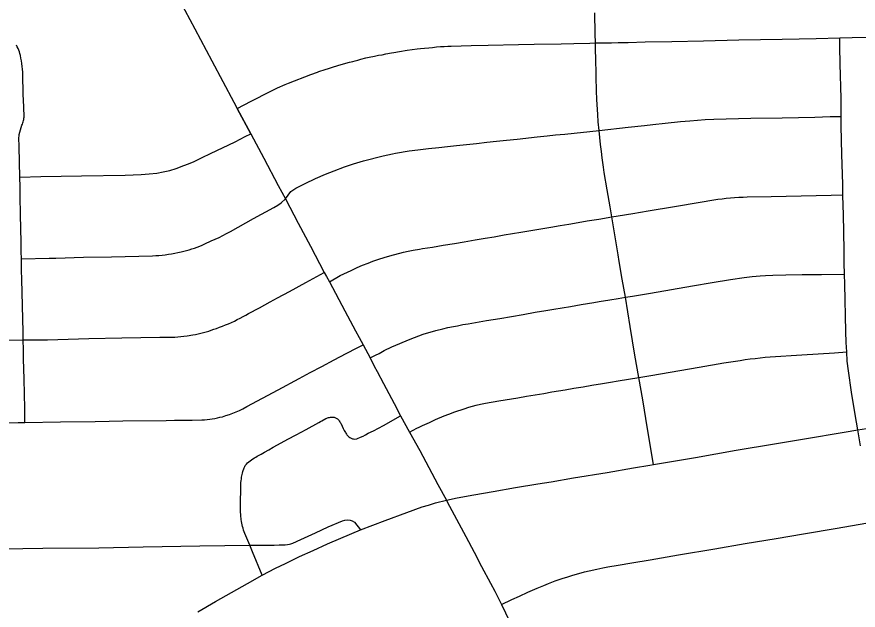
# Model space of a CAD drawing. Extents: x -59 to 82, y -3 to 49.
# Drawn here: x -9.143 to -8.574, y 30.748 to 31.148 of the extents above; entities that cross this region are included whole.
import ezdxf

# ---------------------------------------------------------------- set-up
doc = ezdxf.new("R2010")
doc.units = 0
doc.layers.add('GM_X_City_Street', color=7, linetype='Continuous')
doc.layers.add('GM_X_County_Road', color=7, linetype='Continuous')

msp = doc.modelspace()

# ---------------------------------------------------------------- linework, layer by layer
at = {"layer": 'GM_X_City_Street'}
for p, q in [((-8.98479, 31.06953), (-8.99389, 31.08662)), ((-8.90881, 30.92694), (-8.90409, 30.91809)), ((-8.88347, 30.87892), (-8.87746, 30.86801))]:
    msp.add_line(p, q, dxfattribs=at)
for points in [[(-8.7126, 30.84609), (-8.71671, 30.87022), (-8.7199, 30.88976), (-8.72254, 30.90495), (-8.72515, 30.92008), (-8.72839, 30.93935), (-8.73152, 30.95916), (-8.7337, 30.97132), (-8.73579, 30.98333), (-8.73653, 30.98766), (-8.73904, 31.00255), (-8.74077, 31.01337), (-8.74196, 31.02004), (-8.74401, 31.03168), (-8.74587, 31.04333), (-8.74643, 31.04689), (-8.74733, 31.05318), (-8.74788, 31.05752), (-8.74837, 31.06228), (-8.74886, 31.06705), (-8.74927, 31.0717), (-8.74993, 31.07753), (-8.75033, 31.08254), (-8.75093, 31.09256), (-8.75108, 31.09845), (-8.75134, 31.10789), (-8.75148, 31.1114), (-8.75161, 31.11824), (-8.75179, 31.12784), (-8.75189, 31.13079), (-8.7521, 31.13699), (-8.75231, 31.15101)], [(-8.99389, 31.08662), (-8.98456, 31.0915), (-8.97168, 31.09799), (-8.9667, 31.10041), (-8.96156, 31.10262), (-8.95924, 31.10364), (-8.94414, 31.10953), (-8.93965, 31.11115), (-8.93882, 31.11145), (-8.93449, 31.11289), (-8.93229, 31.11357), (-8.9288, 31.11465), (-8.92356, 31.11616), (-8.91805, 31.11772), (-8.91572, 31.11835), (-8.91426, 31.11878), (-8.91235, 31.11925), (-8.91038, 31.1198), (-8.90691, 31.12063), (-8.90475, 31.12117), (-8.90105, 31.12186), (-8.89842, 31.12243), (-8.89605, 31.12282), (-8.89355, 31.12338), (-8.88967, 31.12407), (-8.88807, 31.12433), (-8.88436, 31.12499), (-8.87898, 31.12584), (-8.87237, 31.12673), (-8.87012, 31.12696), (-8.86732, 31.12727), (-8.86453, 31.12755), (-8.86186, 31.12781), (-8.85917, 31.12806), (-8.85647, 31.12831), (-8.85408, 31.12849), (-8.85168, 31.12862), (-8.84929, 31.12869), (-8.83576, 31.12908), (-8.82423, 31.12924), (-8.80377, 31.12965), (-8.79318, 31.12995), (-8.77497, 31.13024), (-8.76636, 31.13049), (-8.75554, 31.13067), (-8.75189, 31.13079), (-8.74109, 31.13091), (-8.73648, 31.131), (-8.72971, 31.13113), (-8.71834, 31.13149), (-8.70016, 31.13173), (-8.67891, 31.13222), (-8.65493, 31.13278), (-8.6257, 31.13336), (-8.60276, 31.13377), (-8.58684, 31.13415), (-8.57833, 31.13436), (-8.53818, 31.13526)], [(-9.13736, 30.87454), (-9.13748, 30.88398), (-9.13794, 30.90372), (-9.13822, 30.91749), (-9.13837, 30.92359), (-9.13852, 30.93027), (-9.13863, 30.9358), (-9.13945, 30.971), (-9.13958, 30.97737), (-9.13968, 30.98347), (-9.13971, 30.98497), (-9.13984, 30.99004), (-9.13996, 30.99636), (-9.14035, 31.01474), (-9.1405, 31.02741), (-9.14065, 31.03374), (-9.14085, 31.04013), (-9.1413, 31.06067), (-9.1414, 31.06684), (-9.14129, 31.06787), (-9.14112, 31.06888), (-9.14073, 31.07048), (-9.14029, 31.07207), (-9.13982, 31.07365), (-9.13932, 31.07521), (-9.139, 31.07597), (-9.13872, 31.07675), (-9.13848, 31.07753), (-9.13827, 31.07833), (-9.1381, 31.07914), (-9.13797, 31.07995), (-9.13789, 31.08076), (-9.1381, 31.08757), (-9.1383, 31.0919), (-9.13846, 31.09625), (-9.13858, 31.10059), (-9.13867, 31.10493), (-9.13881, 31.11116), (-9.13896, 31.11306), (-9.13915, 31.11494), (-9.13938, 31.11682), (-9.13967, 31.11869), (-9.14, 31.12056), (-9.14037, 31.12241), (-9.14071, 31.12361), (-9.14109, 31.12479), (-9.14152, 31.12595), (-9.14198, 31.12711), (-9.14247, 31.12824), (-9.14299, 31.12936)], [(-8.57273, 30.85876), (-8.57457, 30.86957), (-8.57642, 30.88004), (-8.57876, 30.89501), (-8.58093, 30.90933), (-8.58172, 30.91598), (-8.58204, 30.92232), (-8.58236, 30.92843), (-8.58274, 30.93593), (-8.58339, 30.96796), (-8.58354, 30.97474), (-8.5837, 30.98221), (-8.58389, 30.99073), (-8.58437, 31.0152), (-8.5845, 31.02077), (-8.58466, 31.02814), (-8.58482, 31.03535), (-8.58529, 31.0555), (-8.58574, 31.07476), (-8.58579, 31.08119), (-8.58594, 31.09331), (-8.58643, 31.11664), (-8.58676, 31.12815), (-8.58684, 31.13415)], [(-9.13971, 30.98497), (-9.12096, 30.9855), (-9.11646, 30.98557), (-9.09785, 30.98608), (-9.07882, 30.98647), (-9.06959, 30.98662), (-9.06036, 30.98682), (-9.05113, 30.98709), (-9.04897, 30.9872), (-9.0468, 30.98737), (-9.04464, 30.98757), (-9.04249, 30.98782), (-9.04033, 30.98811), (-9.03819, 30.98844), (-9.03605, 30.98882), (-9.03392, 30.98924), (-9.0318, 30.9897), (-9.02997, 30.99015), (-9.02816, 30.99064), (-9.02636, 30.99117), (-9.02456, 30.99173), (-9.02278, 30.99233), (-9.02101, 30.99297), (-9.01926, 30.99365), (-9.01752, 30.99436), (-9.01579, 30.9951), (-9.01144, 30.99707), (-9.00881, 30.99828), (-9.0062, 30.99954), (-9.00361, 31.00082), (-9.00103, 31.00215), (-8.99848, 31.00351), (-8.98295, 31.01219), (-8.96915, 31.01961), (-8.96645, 31.02117), (-8.9641, 31.0229), (-8.96136, 31.02553), (-8.95949, 31.02809), (-8.95757, 31.03039), (-8.9556, 31.03182), (-8.9542, 31.03267), (-8.95156, 31.03404), (-8.94793, 31.0359), (-8.94093, 31.03924), (-8.9343, 31.04215), (-8.92844, 31.04454), (-8.92149, 31.04706), (-8.91525, 31.04914), (-8.90856, 31.05109), (-8.89519, 31.05462), (-8.88907, 31.056), (-8.88686, 31.05644), (-8.87771, 31.05783), (-8.87197, 31.05859), (-8.86459, 31.05946), (-8.85777, 31.06016), (-8.85178, 31.06079), (-8.84566, 31.06148), (-8.83904, 31.06223), (-8.83216, 31.06299), (-8.82522, 31.06374), (-8.8186, 31.06443), (-8.81191, 31.06506), (-8.80478, 31.06588), (-8.79116, 31.06739), (-8.78459, 31.06808), (-8.77891, 31.06865), (-8.77263, 31.0693), (-8.74927, 31.0717), (-8.72986, 31.07385), (-8.71875, 31.07503), (-8.71307, 31.07572), (-8.70484, 31.07659), (-8.69449, 31.07769), (-8.68806, 31.07827), (-8.6829, 31.07864), (-8.67782, 31.079), (-8.67186, 31.07932), (-8.64681, 31.07991), (-8.62575, 31.08025), (-8.60373, 31.08078), (-8.59331, 31.08104), (-8.58579, 31.08119)], [(-9.14085, 31.04013), (-9.12656, 31.04054), (-9.09907, 31.04114), (-9.06967, 31.04162), (-9.0589, 31.04193), (-9.05342, 31.04232), (-9.04819, 31.04293), (-9.04385, 31.04369), (-9.03951, 31.04469), (-9.03525, 31.04597), (-9.02994, 31.04794), (-9.02679, 31.04919), (-9.02309, 31.05083), (-9.01747, 31.05349), (-9.01192, 31.05616), (-8.99534, 31.0641), (-8.98844, 31.06755), (-8.98479, 31.06953)], [(-8.93161, 30.96953), (-8.92423, 30.97368), (-8.91695, 30.97721), (-8.91274, 30.97927), (-8.90927, 30.98074), (-8.90548, 30.98221), (-8.90227, 30.98338), (-8.89831, 30.98483), (-8.89455, 30.98599), (-8.89082, 30.98712), (-8.88152, 30.98945), (-8.87845, 30.99015), (-8.87502, 30.99085), (-8.87083, 30.99152), (-8.86865, 30.99189), (-8.86187, 30.99298), (-8.85466, 30.99423), (-8.84717, 30.99542), (-8.84054, 30.99659), (-8.83322, 30.99784), (-8.82648, 30.99896), (-8.82026, 30.99996), (-8.8135, 31.00112), (-8.80223, 31.00305), (-8.79562, 31.00413), (-8.78875, 31.00529), (-8.78206, 31.00647), (-8.77573, 31.00749), (-8.76991, 31.00844), (-8.76353, 31.00954), (-8.75742, 31.01058), (-8.74955, 31.01188), (-8.74077, 31.01337), (-8.73652, 31.01406), (-8.7265, 31.01568), (-8.71616, 31.01745), (-8.69848, 31.02029), (-8.68115, 31.02334), (-8.67186, 31.02486), (-8.66906, 31.02526), (-8.66625, 31.02562), (-8.66344, 31.02593), (-8.66062, 31.0262), (-8.6578, 31.02642), (-8.65498, 31.02661), (-8.65215, 31.02674), (-8.64932, 31.02682), (-8.63318, 31.02712), (-8.59251, 31.02793), (-8.58466, 31.02814)], [(-9.14874, 30.93008), (-9.13852, 30.93027), (-9.12212, 30.93044), (-9.0941, 30.93117), (-9.07196, 30.9316), (-9.04629, 30.93206), (-9.03601, 30.93223), (-9.03396, 30.93238), (-9.03191, 30.93257), (-9.02986, 30.93281), (-9.02782, 30.93308), (-9.02396, 30.93369), (-9.02214, 30.93403), (-9.02032, 30.93441), (-9.01852, 30.93482), (-9.01672, 30.93527), (-9.01493, 30.93575), (-9.01315, 30.93628), (-9.01139, 30.93684), (-9.00963, 30.93743), (-9.00789, 30.93806), (-9.00583, 30.9388), (-9.00379, 30.93957), (-9.00177, 30.94038), (-8.99976, 30.94123), (-8.99776, 30.94212), (-8.99579, 30.94304), (-8.99383, 30.944), (-8.99188, 30.94499), (-8.98996, 30.94603), (-8.98806, 30.94709), (-8.98618, 30.9482), (-8.97895, 30.95204), (-8.97174, 30.9559), (-8.96674, 30.9586), (-8.95852, 30.96307), (-8.94749, 30.9691), (-8.93521, 30.97581)], [(-8.93521, 30.97581), (-8.93367, 30.97312), (-8.93161, 30.96953)], [(-8.90409, 30.91809), (-8.90055, 30.91997), (-8.89802, 30.9212), (-8.89452, 30.92304), (-8.88935, 30.92553), (-8.88409, 30.92794), (-8.87814, 30.93041), (-8.87421, 30.93196), (-8.86819, 30.93406), (-8.85974, 30.93656), (-8.85505, 30.9378), (-8.85166, 30.93858), (-8.84769, 30.93938), (-8.84515, 30.93989), (-8.84142, 30.94059), (-8.83796, 30.9412), (-8.82541, 30.94331), (-8.81645, 30.94479), (-8.80064, 30.94753), (-8.79261, 30.949), (-8.78546, 30.95017), (-8.77993, 30.95111), (-8.76869, 30.95294), (-8.76147, 30.95416), (-8.75305, 30.95559), (-8.74924, 30.95626), (-8.74225, 30.95738), (-8.73654, 30.95833), (-8.73152, 30.95916), (-8.72689, 30.95988), (-8.71466, 30.96191), (-8.68619, 30.96689), (-8.67296, 30.96899), (-8.66055, 30.97106), (-8.65141, 30.97243), (-8.64601, 30.97308), (-8.64059, 30.97358), (-8.63704, 30.97385), (-8.63205, 30.97406), (-8.62312, 30.97419), (-8.61227, 30.97436), (-8.59922, 30.97453), (-8.58354, 30.97474)], [(-9.15125, 30.87437), (-9.14199, 30.87446), (-9.13736, 30.87454), (-9.1134, 30.87498), (-9.08988, 30.87529), (-9.08048, 30.87544), (-9.07108, 30.87556), (-9.04183, 30.87593), (-9.03624, 30.87601), (-9.03064, 30.87608), (-9.02432, 30.87615), (-9.0177, 30.87629), (-9.01595, 30.87642), (-9.0142, 30.87659), (-9.01246, 30.8768), (-9.01071, 30.87705), (-9.00898, 30.87733), (-9.00725, 30.87766), (-9.00553, 30.87802), (-9.00382, 30.87843), (-9.0015, 30.8792), (-8.99921, 30.88001), (-8.99693, 30.88087), (-8.99466, 30.88178), (-8.99242, 30.88273), (-8.99019, 30.88372), (-8.98741, 30.88527), (-8.96615, 30.89658), (-8.95213, 30.90419), (-8.94453, 30.9082), (-8.93671, 30.91235), (-8.92845, 30.91675), (-8.92033, 30.92113), (-8.91291, 30.92486), (-8.90881, 30.92694)], [(-8.87746, 30.86801), (-8.87248, 30.8706), (-8.87098, 30.87139), (-8.86873, 30.87244), (-8.86405, 30.87462), (-8.85994, 30.87664), (-8.85409, 30.8791), (-8.85103, 30.88025), (-8.84694, 30.88175), (-8.84052, 30.88383), (-8.83749, 30.88478), (-8.83483, 30.88554), (-8.8325, 30.88614), (-8.82951, 30.88685), (-8.8261, 30.88755), (-8.81707, 30.88916), (-8.80424, 30.89126), (-8.79848, 30.89223), (-8.78668, 30.89418), (-8.78125, 30.89514), (-8.77241, 30.89666), (-8.76646, 30.89763), (-8.76014, 30.89868), (-8.75436, 30.89963), (-8.74718, 30.90081), (-8.7416, 30.90179), (-8.73656, 30.90262), (-8.72254, 30.90495), (-8.71446, 30.90634), (-8.68184, 30.91197), (-8.66519, 30.91485), (-8.65409, 30.91647), (-8.65073, 30.91697), (-8.64736, 30.91742), (-8.64398, 30.91784), (-8.6406, 30.91821), (-8.63722, 30.91855), (-8.63384, 30.91884), (-8.61244, 30.92023), (-8.59036, 30.92167), (-8.58204, 30.92232)], [(-8.98532, 30.79169), (-8.98874, 30.79967), (-8.98919, 30.80079), (-8.9896, 30.80194), (-8.98997, 30.80309), (-8.99031, 30.80425), (-8.99061, 30.80542), (-8.99088, 30.8066), (-8.9911, 30.80779), (-8.99129, 30.80899), (-8.99145, 30.81183), (-8.99157, 30.81467), (-8.99165, 30.81751), (-8.99156, 30.83263), (-8.99144, 30.83394), (-8.99127, 30.83525), (-8.99108, 30.83655), (-8.99097, 30.83753), (-8.99083, 30.8385), (-8.99064, 30.83947), (-8.99041, 30.84043), (-8.99014, 30.84137), (-8.98929, 30.84381), (-8.98906, 30.84438), (-8.98878, 30.84492), (-8.98845, 30.84544), (-8.98809, 30.84593), (-8.9877, 30.84639), (-8.98684, 30.8472), (-8.98598, 30.84795), (-8.9851, 30.84867), (-8.9842, 30.84936), (-8.98326, 30.85001), (-8.98231, 30.85063), (-8.98133, 30.8512), (-8.98033, 30.85175), (-8.97914, 30.85239), (-8.97773, 30.85322), (-8.97539, 30.85445), (-8.97248, 30.85615), (-8.96956, 30.85781), (-8.96661, 30.85944), (-8.95959, 30.8632), (-8.954, 30.86629), (-8.94739, 30.8698), (-8.93871, 30.87457), (-8.93773, 30.87516), (-8.93673, 30.87573), (-8.93402, 30.87717), (-8.93342, 30.87745), (-8.9328, 30.87768), (-8.93216, 30.87787), (-8.93151, 30.87801), (-8.93086, 30.87812), (-8.92972, 30.87821), (-8.92829, 30.87807), (-8.92783, 30.87792), (-8.92739, 30.87774), (-8.92696, 30.87752), (-8.92655, 30.87726), (-8.92617, 30.87696), (-8.92573, 30.87653), (-8.92532, 30.87607), (-8.92494, 30.87557), (-8.92459, 30.87507), (-8.92427, 30.87454), (-8.92399, 30.87398), (-8.92307, 30.87198), (-8.92236, 30.87057), (-8.92161, 30.86917), (-8.92083, 30.86779), (-8.92051, 30.86725), (-8.92015, 30.86673), (-8.91975, 30.86623), (-8.91933, 30.86576), (-8.91888, 30.86531), (-8.91841, 30.86489), (-8.9179, 30.86451), (-8.91688, 30.86387), (-8.91643, 30.86367), (-8.91596, 30.86351), (-8.91547, 30.86341), (-8.91498, 30.86334), (-8.91301, 30.86355), (-8.91254, 30.86371), (-8.91071, 30.86452), (-8.9089, 30.86538), (-8.90712, 30.86628), (-8.90535, 30.86723), (-8.90189, 30.86898), (-8.89504, 30.8726), (-8.88347, 30.87892)], [(-9.18569, 30.78858), (-9.13876, 30.7894), (-9.12517, 30.78958), (-9.08746, 30.78999), (-9.05737, 30.79057), (-9.04465, 30.79076), (-9.03191, 30.79099), (-9.01917, 30.79123), (-8.98532, 30.79169), (-8.96901, 30.79179), (-8.96552, 30.79189), (-8.96152, 30.79203), (-8.95986, 30.79212), (-8.95852, 30.79236), (-8.95756, 30.79264), (-8.95638, 30.79311), (-8.95092, 30.79546), (-8.9411, 30.8001), (-8.93242, 30.8041), (-8.92284, 30.80816), (-8.92124, 30.80863), (-8.91936, 30.80882), (-8.91754, 30.80866), (-8.91618, 30.80812), (-8.91465, 30.8072), (-8.91068, 30.80212)], [(-8.81544, 30.75163), (-8.80827, 30.75496), (-8.80307, 30.75728), (-8.79751, 30.75992), (-8.79127, 30.76265), (-8.78662, 30.76459), (-8.78354, 30.76585), (-8.77908, 30.76753), (-8.7744, 30.76917), (-8.77059, 30.77044), (-8.76721, 30.77151), (-8.76316, 30.77267), (-8.75919, 30.77373), (-8.75612, 30.77449), (-8.751, 30.77558), (-8.74679, 30.77642), (-8.74345, 30.77701), (-8.73661, 30.77816), (-8.72728, 30.77972), (-8.71499, 30.78186), (-8.69578, 30.78513), (-8.67124, 30.78932), (-8.65066, 30.7928), (-8.62981, 30.79626), (-8.61118, 30.79942), (-8.5886, 30.80328), (-8.56392, 30.80736)], [(-8.97706, 30.77156), (-8.98361, 30.78728), (-8.98532, 30.79169)]]:
    msp.add_lwpolyline(points, dxfattribs=at)
at = {"layer": 'GM_X_County_Road'}
for p, q in [((-8.99389, 31.08662), (-8.98479, 31.06953)), ((-8.90881, 30.92694), (-8.90409, 30.91809)), ((-8.88347, 30.87892), (-8.87746, 30.86801))]:
    msp.add_line(p, q, dxfattribs=at)
for points in [[(-9.0326, 31.15915), (-9.02262, 31.14031), (-9.01105, 31.11878), (-8.99608, 31.09072), (-8.99389, 31.08662)], [(-8.98479, 31.06953), (-8.97595, 31.05295), (-8.96627, 31.03456), (-8.96136, 31.02553), (-8.95271, 31.00915), (-8.94449, 30.99359), (-8.93521, 30.97581)], [(-8.93521, 30.97581), (-8.93367, 30.97312), (-8.93161, 30.96953)], [(-8.93161, 30.96953), (-8.92125, 30.94992), (-8.9139, 30.93633), (-8.91145, 30.9319), (-8.90881, 30.92694)], [(-8.90409, 30.91809), (-8.90128, 30.91256), (-8.89928, 30.90886), (-8.89499, 30.90077), (-8.88791, 30.88743), (-8.88347, 30.87892)], [(-9.02041, 30.7466), (-9.00862, 30.75369), (-8.9978, 30.75978), (-8.98696, 30.76584), (-8.97706, 30.77156), (-8.96808, 30.77607), (-8.96135, 30.77939), (-8.95189, 30.78398), (-8.94252, 30.78822), (-8.93293, 30.79269), (-8.92396, 30.79643), (-8.91068, 30.80212), (-8.894, 30.80832), (-8.87937, 30.81385), (-8.86894, 30.81749), (-8.86475, 30.81881), (-8.85982, 30.82027), (-8.8526, 30.82212), (-8.84525, 30.82362), (-8.83396, 30.82571), (-8.82096, 30.82802), (-8.80577, 30.83056), (-8.79088, 30.8331), (-8.78187, 30.83455), (-8.76675, 30.83707), (-8.74405, 30.84088), (-8.72624, 30.84383), (-8.71514, 30.84565), (-8.7126, 30.84609), (-8.68424, 30.85093), (-8.65667, 30.85578), (-8.63099, 30.86014), (-8.61056, 30.86359), (-8.58389, 30.86801), (-8.57457, 30.86957), (-8.5659, 30.87102)], [(-8.87746, 30.86801), (-8.87062, 30.85552), (-8.85841, 30.83277), (-8.8526, 30.82212), (-8.85197, 30.82088), (-8.83946, 30.79766), (-8.8339, 30.78702), (-8.82885, 30.77727), (-8.82268, 30.76605), (-8.81989, 30.76058), (-8.81544, 30.75163), (-8.81002, 30.74047), (-8.80649, 30.73315), (-8.80245, 30.72532), (-8.79849, 30.71778), (-8.79381, 30.70868), (-8.79112, 30.70367), (-8.78815, 30.69847), (-8.78564, 30.69428), (-8.78303, 30.69047)]]:
    msp.add_lwpolyline(points, dxfattribs=at)

doc.saveas('drawing.dxf')
